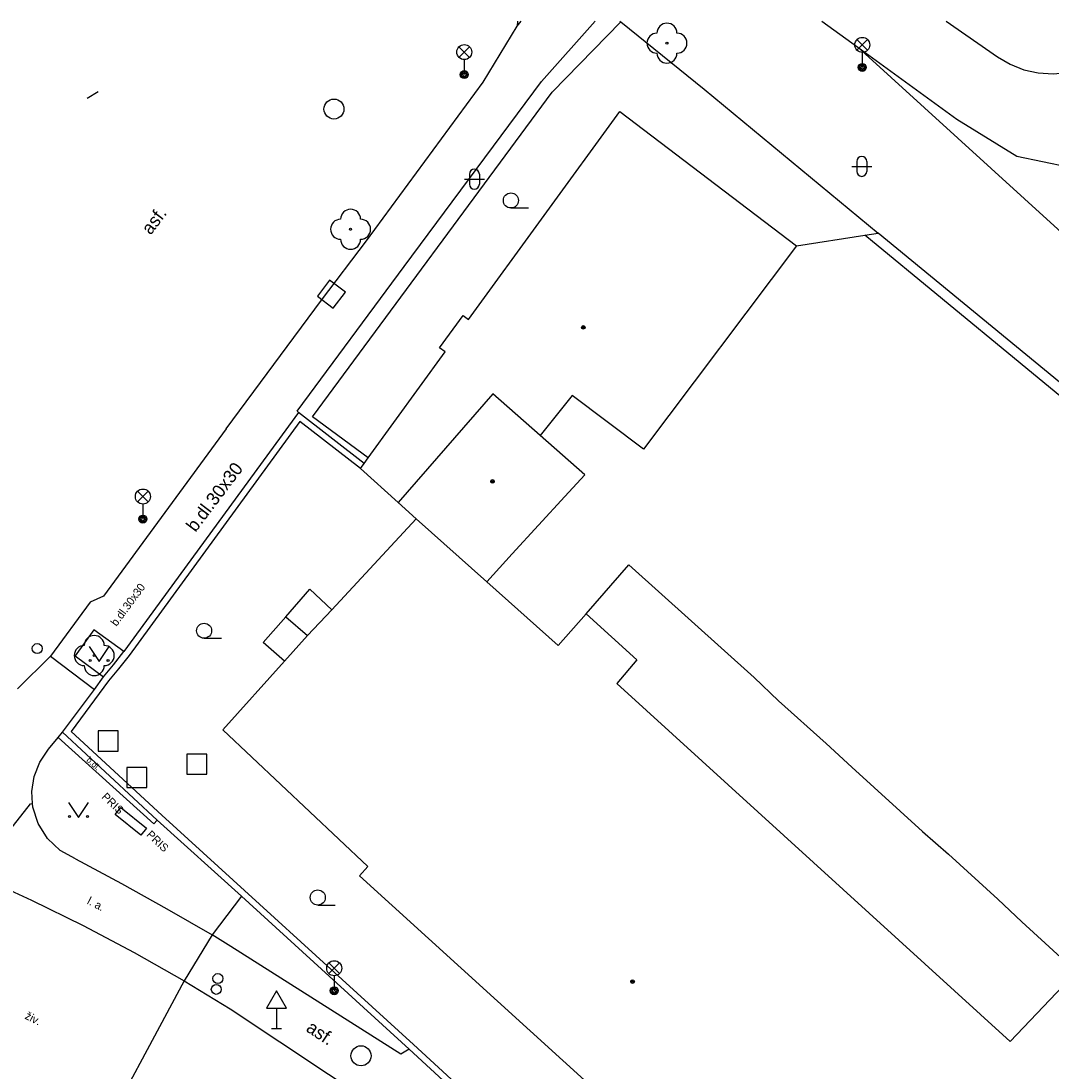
# Model space of a CAD drawing. Extents: x -598932 to -598196, y -1162207 to -1161504.
# Drawn here: x -598749.6 to -598698.1, y -1161557.6 to -1161505.2 of the extents above; entities that cross this region are included whole.
import ezdxf

# ---------------------------------------------------------------- set-up
doc = ezdxf.new("R2010")
doc.units = 0
for name, color, linetype in [('DOP - kresba z DSPS bez soueadnic', 7, 'Continuous'), ('DOP - rozhrani ploch obecne', 7, 'Continuous'), ('Level 22', 7, 'Continuous'), ('Level 26', 7, 'Continuous'), ('Level 27', 7, 'Continuous'), ('Level 28', 7, 'Continuous'), ('Level 33', 7, 'Continuous'), ('Level 34', 7, 'Continuous'), ('Level 36', 7, 'Continuous'), ('Level 39', 7, 'Continuous'), ('silnoproud - povrch.  znaky a  RIS  skut. velikost', 7, 'Continuous'), ('specificka linie pasportu komunikaci', 7, 'Continuous'), ('TM - budovy zdene_ betonove - VP', 7, 'Continuous'), ('TM - chodniky - VP', 7, 'Continuous'), ('TM - komunikace - VP', 7, 'Continuous'), ('TM - letecke snimky - pomocna linie', 7, 'Continuous'), ('TM - plot dreveny_ kovovy - VP', 7, 'Continuous'), ('TM - plot zdeny_ ohradni zed - VP', 7, 'Continuous'), ('TM - podezdivka plotu - VP', 7, 'Continuous'), ('TM - popis objektu', 7, 'Continuous'), ('TM - popis povrchu', 7, 'Continuous'), ('TM - rozhrani mezi zpev. plochami mezi sebou - VP', 7, 'Continuous'), ('TM - rozhrani ploch obecne - VP', 7, 'Continuous')]:
    doc.layers.add(name, color=color, linetype=linetype)

msp = doc.modelspace()

# ---------------------------------------------------------------- linework, layer by layer
at = {"layer": 'DOP - kresba z DSPS bez soueadnic'}
for points in [[(-598710.83, -1161516.41), (-598707.43, -1161515.89)], [(-598707.43, -1161515.89), (-598706.75, -1161515.78)], [(-598684.14, -1161535.08), (-598707.43, -1161515.89)]]:
    msp.add_lwpolyline(points, dxfattribs=at)
at = {"layer": 'DOP - rozhrani ploch obecne'}
for points in [[(-598719.667, -1161505.182), (-598719.62, -1161505.22), (-598715.46, -1161508.59)], [(-598715.46, -1161508.59), (-598706.75, -1161515.78)], [(-598689.39, -1161530.06), (-598706.75, -1161515.78)], [(-598721.34, -1161534.81), (-598719.21, -1161532.36)], [(-598719.21, -1161532.36), (-598712.96, -1161537.99)], [(-598712.96, -1161537.99), (-598711.73, -1161539.15)], [(-598711.73, -1161539.15), (-598709.35, -1161541.28)], [(-598709.35, -1161541.28), (-598708.07, -1161542.47)], [(-598708.07, -1161542.47), (-598704.54, -1161545.68)], [(-598704.54, -1161545.68), (-598703.25, -1161546.81)], [(-598703.25, -1161546.81), (-598700.78, -1161549.06)], [(-598700.78, -1161549.06), (-598699.58, -1161550.19)], [(-598699.58, -1161550.19), (-598696.84, -1161552.69)]]:
    msp.add_lwpolyline(points, dxfattribs=at)
at = {"layer": 'Level 22'}
for centre in [(-598717.31, -1161506.29), (-598733.12, -1161515.59), (-598745.93, -1161536.89)]:
    msp.add_circle(centre, 0.05, dxfattribs=at)
for centre, start, end in [((-598717.31, -1161505.79), 0, 180), ((-598717.81, -1161506.29), 90, 270), ((-598716.81, -1161506.29), 270, 90), ((-598717.31, -1161506.79), 180, 0), ((-598733.12, -1161515.09), 0, 180), ((-598733.62, -1161515.59), 90, 270), ((-598732.62, -1161515.59), 270, 90), ((-598733.12, -1161516.09), 180, 0), ((-598745.93, -1161536.39), 0, 180), ((-598746.43, -1161536.89), 90, 270), ((-598745.43, -1161536.89), 270, 90), ((-598745.93, -1161537.39), 180, 0)]:
    msp.add_arc(centre, 0.5, start, end, dxfattribs=at)
at = {"layer": 'Level 26'}
for points in [[(-598733.985, -1161519.531), (-598733.379, -1161518.735), (-598734.175, -1161518.129), (-598734.781, -1161518.925)], [(-598745.73, -1161541.66), (-598744.73, -1161541.66), (-598744.73, -1161540.66), (-598745.73, -1161540.66)], [(-598741.31, -1161542.81), (-598740.31, -1161542.81), (-598740.31, -1161541.81), (-598741.31, -1161541.81)], [(-598744.31, -1161543.49), (-598743.31, -1161543.49), (-598743.31, -1161542.49), (-598744.31, -1161542.49)]]:
    msp.add_lwpolyline(points, close=True, dxfattribs=at)
at = {"layer": 'Level 27'}
for centre in [(-598733.95, -1161509.58), (-598732.6, -1161556.89)]:
    msp.add_circle(centre, 0.5, dxfattribs=at)
at = {"layer": 'Level 28'}
for centre in [(-598748.78, -1161536.54), (-598739.75, -1161553.03), (-598739.83, -1161553.57)]:
    msp.add_circle(centre, 0.25, dxfattribs=at)
at = {"layer": 'Level 33'}
for p, q in [((-598727.705, -1161507), (-598727.175, -1161506.47)), ((-598727.705, -1161506.47), (-598727.175, -1161507)), ((-598707.815, -1161506.64), (-598707.285, -1161506.11)), ((-598707.815, -1161506.11), (-598707.285, -1161506.64)), ((-598707.55, -1161506.75), (-598707.55, -1161507.5)), ((-598727.44, -1161507.11), (-598727.44, -1161507.86)), ((-598743.765, -1161529.21), (-598743.235, -1161528.68)), ((-598743.765, -1161528.68), (-598743.235, -1161529.21)), ((-598743.5, -1161529.32), (-598743.5, -1161530.07)), ((-598734.205, -1161552.78), (-598733.675, -1161552.25)), ((-598734.205, -1161552.25), (-598733.675, -1161552.78)), ((-598733.94, -1161552.89), (-598733.94, -1161553.64))]:
    msp.add_line(p, q, dxfattribs=at)
for centre, radius in [((-598707.55, -1161506.375), 0.375), ((-598727.44, -1161506.735), 0.375), ((-598707.55, -1161507.5), 0.2), ((-598707.55, -1161507.5), 0.145), ((-598707.55, -1161507.5), 0.0876), ((-598727.44, -1161507.86), 0.2), ((-598727.44, -1161507.86), 0.145), ((-598727.44, -1161507.86), 0.0876), ((-598743.5, -1161528.945), 0.375), ((-598743.5, -1161530.07), 0.2), ((-598743.5, -1161530.07), 0.145), ((-598743.5, -1161530.07), 0.0876), ((-598733.94, -1161552.515), 0.375), ((-598733.94, -1161553.64), 0.2), ((-598733.94, -1161553.64), 0.145), ((-598733.94, -1161553.64), 0.0876)]:
    msp.add_circle(centre, radius, dxfattribs=at)
at = {"layer": 'Level 34'}
for p, q in [((-598736.83, -1161554.502), (-598736.83, -1161555.52)), ((-598737.08, -1161555.52), (-598736.58, -1161555.52))]:
    msp.add_line(p, q, dxfattribs=at)
msp.add_lwpolyline([(-598737.33, -1161554.502), (-598736.33, -1161554.502), (-598736.83, -1161553.636)], close=True, dxfattribs=at)
at = {"layer": 'Level 36'}
for p, q in [((-598707.826, -1161512.196), (-598707.826, -1161512.696)), ((-598707.326, -1161512.196), (-598707.326, -1161512.696)), ((-598727.186, -1161512.836), (-598727.186, -1161513.336)), ((-598726.686, -1161512.836), (-598726.686, -1161513.336)), ((-598708.076, -1161512.446), (-598707.076, -1161512.446)), ((-598727.436, -1161513.086), (-598726.436, -1161513.086)), ((-598725.11, -1161514.525), (-598724.235, -1161514.525)), ((-598740.44, -1161536.025), (-598739.565, -1161536.025)), ((-598734.76, -1161549.355), (-598733.885, -1161549.355))]:
    msp.add_line(p, q, dxfattribs=at)
for points in [[(-598746.19, -1161536.44), (-598745.69, -1161537.19), (-598745.19, -1161536.44)], [(-598747.22, -1161544.23), (-598746.72, -1161544.98), (-598746.22, -1161544.23)]]:
    msp.add_lwpolyline(points, dxfattribs=at)
for centre, radius in [((-598725.11, -1161514.15), 0.375), ((-598740.44, -1161535.65), 0.375), ((-598746.14, -1161537.14), 0.05), ((-598745.241, -1161537.14), 0.05), ((-598747.17, -1161544.93), 0.05), ((-598746.271, -1161544.93), 0.05), ((-598734.76, -1161548.98), 0.375)]:
    msp.add_circle(centre, radius, dxfattribs=at)
for centre, start, end in [((-598707.576, -1161512.196), 0, 180), ((-598726.936, -1161512.836), 0, 180), ((-598707.576, -1161512.696), 180, 0), ((-598726.936, -1161513.336), 180, 0)]:
    msp.add_arc(centre, 0.25, start, end, dxfattribs=at)
at = {"layer": 'Level 39'}
for centre, radius in [((-598721.49, -1161520.49), 0.09), ((-598721.49, -1161520.49), 0.0398), ((-598726.03, -1161528.19), 0.09), ((-598726.03, -1161528.19), 0.0398), ((-598719.03, -1161553.18), 0.09), ((-598719.03, -1161553.18), 0.0398)]:
    msp.add_circle(centre, radius, dxfattribs=at)
at = {"layer": 'silnoproud - povrch.  znaky a  RIS  skut. velikost'}
for points in [[(-598744.88, -1161544.83), (-598744.6, -1161544.48)], [(-598743.6, -1161545.86), (-598744.88, -1161544.83)], [(-598744.6, -1161544.48), (-598743.32, -1161545.51)], [(-598743.32, -1161545.51), (-598743.6, -1161545.86)]]:
    msp.add_lwpolyline(points, dxfattribs=at)
at = {"layer": 'specificka linie pasportu komunikaci'}
for points in [[(-598707.78, -1161506.49), (-598702.83, -1161510.09), (-598699.82, -1161511.93), (-598694.69, -1161513.01), (-598691.19, -1161511.24), (-598690.67, -1161510.67), (-598686.094, -1161505.182)], [(-598738.57, -1161548.92), (-598740.04, -1161550.84), (-598741.44, -1161553.15), (-598746.11, -1161561.87), (-598747.89, -1161564.52)]]:
    msp.add_lwpolyline(points, dxfattribs=at)
at = {"layer": 'TM - budovy zdene_ betonove - VP'}
for points in [[(-598727.22, -1161520.1), (-598719.66, -1161509.71)], [(-598719.66, -1161509.71), (-598710.83, -1161516.41)], [(-598710.83, -1161516.41), (-598718.49, -1161526.57)], [(-598728.68, -1161521.52), (-598727.5, -1161519.9)], [(-598727.5, -1161519.9), (-598727.22, -1161520.1)], [(-598732.63, -1161527.55), (-598732.44, -1161527.29), (-598732.24, -1161527.01), (-598728.39, -1161521.72)], [(-598728.39, -1161521.72), (-598728.68, -1161521.52)], [(-598726.01, -1161523.82), (-598730.74, -1161529.25)], [(-598723.64, -1161525.9), (-598726.01, -1161523.82)], [(-598722.04, -1161523.9), (-598723.64, -1161525.9)], [(-598718.49, -1161526.57), (-598722.04, -1161523.9)], [(-598721.41, -1161527.86), (-598723.64, -1161525.9)], [(-598730.74, -1161529.25), (-598732.63, -1161527.55)], [(-598721.41, -1161527.86), (-598722.41, -1161528.95)], [(-598722.41, -1161528.95), (-598725.04, -1161531.81)], [(-598729.85, -1161530.05), (-598730.74, -1161529.25)], [(-598734.05, -1161534.6), (-598729.85, -1161530.05)], [(-598726.31, -1161533.2), (-598729.85, -1161530.05)], [(-598725.04, -1161531.81), (-598726.31, -1161533.2)], [(-598722.74, -1161536.38), (-598726.31, -1161533.2)], [(-598735.27, -1161535.88), (-598734.05, -1161534.6)], [(-598722.74, -1161536.38), (-598721.34, -1161534.81)], [(-598721.34, -1161534.81), (-598718.81, -1161537.11)], [(-598736.43, -1161537.17), (-598735.27, -1161535.88)], [(-598739.51, -1161540.6), (-598736.43, -1161537.17)], [(-598718.81, -1161537.11), (-598719.81, -1161538.29)], [(-598719.81, -1161538.29), (-598700.16, -1161556.18)], [(-598732.26, -1161547.43), (-598739.51, -1161540.6)], [(-598732.68, -1161547.89), (-598732.26, -1161547.43)], [(-598710.53, -1161568), (-598732.68, -1161547.89)], [(-598700.16, -1161556.18), (-598696.84, -1161552.69)]]:
    msp.add_lwpolyline(points, dxfattribs=at)
at = {"layer": 'TM - chodniky - VP'}
for points in [[(-598732.32, -1161516.17), (-598726.5, -1161508.23), (-598724.8, -1161505.44)], [(-598724.8, -1161505.44), (-598724.602, -1161505.182)], [(-598723.58, -1161508.2), (-598720.897, -1161505.182)], [(-598735.73, -1161524.74), (-598735.79, -1161524.67), (-598730.44, -1161517.45), (-598723.58, -1161508.2)], [(-598734.57, -1161519.13), (-598732.32, -1161516.17)], [(-598739.34, -1161525.56), (-598734.57, -1161519.13)], [(-598739.34, -1161525.56), (-598745.46, -1161533.93), (-598746.13, -1161534.23), (-598748.12, -1161536.92)], [(-598745.95, -1161535.6), (-598746.89, -1161536.9)], [(-598744.45, -1161536.69), (-598745.95, -1161535.6)], [(-598749.77, -1161538.56), (-598748.12, -1161536.92)], [(-598746.89, -1161536.9), (-598745.46, -1161537.96)], [(-598748.21, -1161541.57), (-598747.74, -1161540.99), (-598747.52, -1161540.72)], [(-598749, -1161544.46), (-598749.01, -1161544.29), (-598749.05, -1161543.69), (-598748.93, -1161542.93), (-598748.65, -1161542.21), (-598748.21, -1161541.57)], [(-598746.86, -1161547.04), (-598747.63, -1161546.63), (-598748.27, -1161546.03), (-598748.74, -1161545.29), (-598749, -1161544.46)], [(-598746.86, -1161547.04), (-598744.57, -1161548.28), (-598742.3, -1161549.54), (-598740.04, -1161550.84)], [(-598730.19, -1161556.56), (-598730.61, -1161556.81), (-598739.1, -1161551.43), (-598740.04, -1161550.84)]]:
    msp.add_lwpolyline(points, dxfattribs=at)
at = {"layer": 'TM - komunikace - VP'}
for points in [[(-598709.574, -1161505.182), (-598707.78, -1161506.49)], [(-598751.68, -1161547.92), (-598749.06, -1161549.11), (-598746.48, -1161550.38), (-598743.94, -1161551.73), (-598741.44, -1161553.15)], [(-598741.44, -1161553.15), (-598739.14, -1161554.55), (-598731.75, -1161559.45), (-598723.33, -1161566.95)]]:
    msp.add_lwpolyline(points, dxfattribs=at)
at = {"layer": 'TM - letecke snimky - pomocna linie'}
for points in [[(-598723.05, -1161508.74), (-598719.62, -1161505.22)], [(-598703.363, -1161505.182), (-598700.79, -1161506.97), (-598700.156, -1161507.343), (-598699.472, -1161507.614), (-598698.754, -1161507.776), (-598698.019, -1161507.825), (-598697.286, -1161507.76), (-598696.572, -1161507.583), (-598695.894, -1161507.297), (-598695.268, -1161506.909), (-598694.71, -1161506.43), (-598693.818, -1161505.182)], [(-598707.78, -1161506.49), (-598685.94, -1161526.36)]]:
    msp.add_lwpolyline(points, dxfattribs=at)
at = {"layer": 'TM - plot dreveny_ kovovy - VP'}
for points in [[(-598732.24, -1161527.01), (-598735.02, -1161524.96), (-598723.05, -1161508.74)], [(-598732.63, -1161527.55), (-598735.66, -1161525.19), (-598744.19, -1161536.88), (-598744.71, -1161537.56), (-598745.21, -1161538.16), (-598747.08, -1161540.69)], [(-598720.59, -1161564.97), (-598729.97, -1161556.32), (-598742.56, -1161544.87), (-598747.08, -1161540.69)]]:
    msp.add_lwpolyline(points, dxfattribs=at)
at = {"layer": 'TM - plot zdeny_ ohradni zed - VP'}
msp.add_lwpolyline([(-598724.787, -1161505.182), (-598724.8, -1161505.44)], dxfattribs=at)
at = {"layer": 'TM - podezdivka plotu - VP'}
for points in [[(-598735.73, -1161524.74), (-598744.45, -1161536.69)], [(-598732.44, -1161527.29), (-598735.73, -1161524.74)], [(-598747.52, -1161540.72), (-598745.91, -1161538.59), (-598745.46, -1161537.96), (-598744.96, -1161537.36), (-598744.45, -1161536.69)], [(-598747.52, -1161540.72), (-598742.78, -1161545.11)], [(-598742.78, -1161545.11), (-598738.57, -1161548.92), (-598730.19, -1161556.56)], [(-598730.19, -1161556.56), (-598720.81, -1161565.21), (-598720.59, -1161564.97)]]:
    msp.add_lwpolyline(points, dxfattribs=at)
at = {"layer": 'TM - rozhrani mezi zpev. plochami mezi sebou - VP'}
for points in [[(-598748.12, -1161536.92), (-598745.91, -1161538.59)], [(-598751.68, -1161547.92), (-598751.44, -1161547.24), (-598749.11, -1161544.3), (-598749.01, -1161544.29)]]:
    msp.add_lwpolyline(points, dxfattribs=at)
at = {"layer": 'TM - rozhrani ploch obecne - VP'}
for points in [[(-598746.29, -1161509.03), (-598745.73, -1161508.71)], [(-598736.36, -1161534.96), (-598735.16, -1161533.58)], [(-598735.16, -1161533.58), (-598734.05, -1161534.6)], [(-598737.49, -1161536.23), (-598736.36, -1161534.96)], [(-598736.36, -1161534.96), (-598735.27, -1161535.88)], [(-598736.43, -1161537.17), (-598737.49, -1161536.23)], [(-598742.78, -1161545.11), (-598742.95, -1161545.3), (-598747.74, -1161540.99)]]:
    msp.add_lwpolyline(points, dxfattribs=at)

# ---------------------------------------------------------------- texts
at = {"layer": 'TM - popis objektu'}
for s, rotation, p in [('b.dl.30x30', 53.5828, (-598744.82, -1161535.46)), ('PRIS', 316.3774, (-598745.59, -1161543.99)), ('PRIS', 316.3774, (-598743.35, -1161545.88)), ('l. a.', 332.9198, (-598746.32, -1161549.28)), ('živ.', 333.1231, (-598749.43, -1161555.02))]:
    msp.add_text(s, height=0.4, rotation=rotation, dxfattribs=at).set_placement(p)
at = {"layer": 'TM - popis povrchu'}
for s, height, rotation, p in [('asf.', 0.65, 52.8682, (-598743.11, -1161515.91)), ('b.dl.30x30', 0.65, 53.0448, (-598740.87, -1161530.76)), ('b.dl.', 0.3, 318.0327, (-598746.35, -1161542.15)), ('asf.', 0.65, 326.4533, (-598735.39, -1161555.63))]:
    msp.add_text(s, height=height, rotation=rotation, dxfattribs=at).set_placement(p)

doc.saveas('drawing.dxf')
